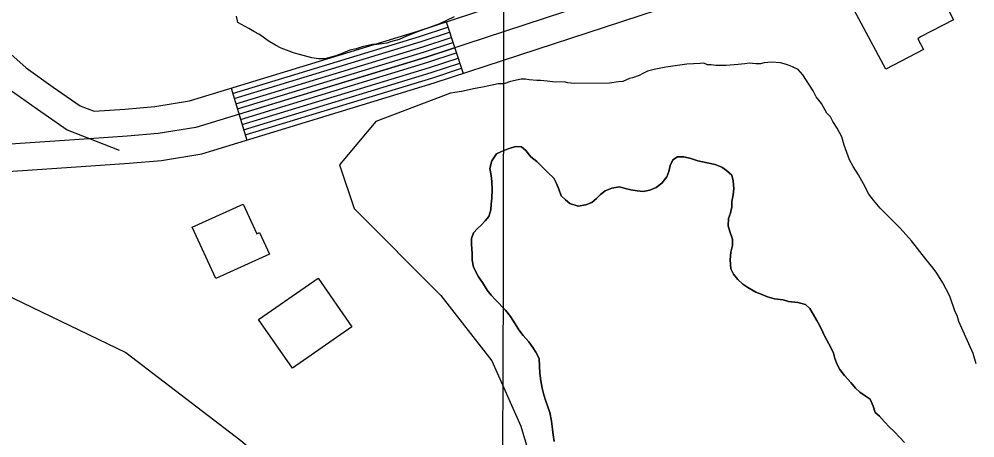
# Model space of a CAD drawing. Extents: x 3161514 to 3199414, y 831166 to 856601.
# Drawn here: x 3191633 to 3192163, y 849781 to 850013 of the extents above; entities that cross this region are included whole.
import ezdxf

# ---------------------------------------------------------------- set-up
doc = ezdxf.new("R2010")
doc.units = 0
for name, color, linetype in [('V-BLDG-OTLN', 7, 'Continuous'), ('V-GRID-MAJR', 7, 'Continuous'), ('V-LEVE-TOET', 7, 'Continuous'), ('V-ROAD-CNTR', 7, 'Continuous'), ('V-SITE-VEGE', 7, 'Continuous'), ('V-TOPO-SHOR', 7, 'Continuous')]:
    doc.layers.add(name, color=color, linetype=linetype)

msp = doc.modelspace()

# ---------------------------------------------------------------- linework, layer by layer
at = {"layer": 'V-BLDG-OTLN'}
for points in [[(3192088.929, 850031.351), (3192095.006, 850035.078), (3192106.366, 850041.241), (3192109.776, 850034.36), (3192111.222, 850033.884), (3192119.698, 850039.23), (3192124.069, 850032.674), (3192137.19, 850039.328), (3192150.984, 850012.604), (3192132.74, 850003.191), (3192131.143, 850002.059), (3192134.3850000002, 849996.302), (3192113.421, 849985.269)], [(3191757.559, 849910.7220000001), (3191765.056, 849894.274), (3191766.644, 849894.997), (3191772.114, 849882.9940000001), (3191742.352, 849869.432), (3191729.3880000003, 849897.885)], [(3191799.006, 849869.707), (3191817.747, 849842.675), (3191784.844, 849819.8640000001), (3191766.105, 849846.8960000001)]]:
    msp.add_lwpolyline(points, close=True, dxfattribs=at)
at = {"layer": 'V-GRID-MAJR'}
msp.add_spline([(3191868.813, 836560.569), (3191883.798, 842621.023), (3191898.788, 848683.42), (3191913.778, 854745.858), (3191913.7830000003, 854747.76)], degree=3, dxfattribs=at)
at = {"layer": 'V-LEVE-TOET'}
msp.add_lwpolyline([(3191609.327, 849868.66), (3191692.481, 849828.5480000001), (3191756.279, 849779.855), (3191811.947, 849732.882), (3191880.5, 849654.044), (3191930.289, 849586.04), (3191980.148, 849505.685), (3192064.04, 849366.4130000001), (3192140.144, 849231.333), (3192290.164, 848974.212), (3192439.741, 848701.214), (3192583.517, 848424.826), (3192710.882, 848179.932), (3192739.37, 848134.393), (3192769.279, 848087.275), (3192816.197, 848027.723), (3192934.325, 847887.587), (3193079.809, 847714.785), (3193151.157, 847640.903), (3193195.705, 847594.7490000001), (3193255.632, 847543.9180000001), (3193404.857, 847427.245), (3193527.887, 847325.601)], dxfattribs=at)
at = {"layer": 'V-ROAD-CNTR'}
for p, q in [((3191869.998223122, 850011.4589495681), (3191879.3412044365, 849982.951006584)), ((3191750.831461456, 849974.7770229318), (3191759.578443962, 849946.0800803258))]:
    msp.add_line(p, q, dxfattribs=at)
for points in [[(3191674.952613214, 849962.01804845), (3191692.086578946, 849963.191046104), (3191708.637545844, 849964.635043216), (3191727.853507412, 849967.7730369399), (3191854.3702543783, 850006.33795981), (3192137.6216878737, 850099.1677741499), (3192184.8155934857, 850118.445735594), (3192214.594533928, 850134.8437027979), (3192232.5274980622, 850146.4856795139), (3192246.314470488, 850161.5046494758), (3192262.387438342, 850189.7205930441), (3192260.565441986, 850288.8823947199), (3192268.650425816, 850314.1193442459), (3192278.33840644, 850338.308295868), (3192303.631355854, 850355.029262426), (3192322.604317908, 850360.511251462), (3192359.460244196, 850367.2782379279), (3192952.165058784, 850448.9490745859)], [(3192954.599053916, 850434.143104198), (3192361.839239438, 850352.464267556), (3192326.049311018, 850345.8932806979), (3192309.994343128, 850341.2542899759), (3192290.5203820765, 850328.380315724), (3192282.77339757, 850309.0363544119), (3192275.6084119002, 850286.6723991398), (3192277.4794081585, 850184.8736027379), (3192250.5374620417, 850148.67767513), (3192244.0334750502, 850136.071700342), (3192222.3065185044, 850121.9667285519), (3192191.290580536, 850104.8877627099), (3192142.7996775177, 850085.0798023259), (3191858.893245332, 849992.034988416), (3191731.2645005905, 849953.1310662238), (3191710.500542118, 849949.741073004), (3191693.250576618, 849948.2360760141), (3191672.212618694, 849946.7960788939), (3191505.861951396, 849935.554101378)], [(3191363.324236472, 849880.3562117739), (3191367.1442288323, 849883.362205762), (3191406.559150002, 849895.306181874), (3191508.2019467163, 849920.67813113), (3191673.2306166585, 849931.831108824), (3191694.41457429, 849933.2811059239), (3191712.3635383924, 849934.847102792), (3191734.6754937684, 849938.4890955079), (3191863.416236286, 849977.7320170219), (3192147.977667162, 850070.991830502), (3192197.765567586, 850091.329789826), (3192230.01850308, 850109.0897543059), (3192255.539452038, 850125.65772117), (3192276.7884095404, 850150.7816709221), (3192292.571377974, 850180.026612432), (3192292.070378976, 850207.268557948)], [(3191537.510888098, 850093.2197860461), (3191553.611855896, 850070.9308306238), (3191591.6157798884, 850032.998906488), (3191618.78972554, 850002.441967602), (3191637.341688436, 849986.104000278), (3191652.352658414, 849975.4540215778), (3191667.196628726, 849965.0220424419), (3191674.952613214, 849962.01804845)], [(3191521.01992108, 850087.789796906), (3191542.408878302, 850060.918850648), (3191580.703801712, 850022.69792709), (3191608.1887467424, 849991.7899889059), (3191628.01970708, 849974.3260238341), (3191643.7006757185, 849963.2010460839), (3191660.0706429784, 849951.696069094), (3191688.797585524, 849940.5710913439)], [(3191751.7054597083, 849971.9080286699), (3191855.2752525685, 850003.4769655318), (3191870.9312212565, 850008.6079552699)], [(3191752.5804579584, 849969.03803441), (3191856.17925076, 850000.616971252), (3191871.865219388, 850005.7569609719)], [(3191753.4554562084, 849966.16804015), (3191857.0842489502, 849997.755976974), (3191872.79921752, 850002.9069666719)], [(3191754.32945446, 849963.299045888), (3191857.9882471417, 849994.8959826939), (3191873.7342156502, 850000.0559723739)], [(3191755.20445271, 849960.4290516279), (3191858.893245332, 849992.034988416), (3191874.6682137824, 849997.204978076)], [(3191756.0794509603, 849957.5590573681), (3191859.798243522, 849989.173994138), (3191875.602211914, 849994.353983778)], [(3191756.953449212, 849954.6900631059), (3191860.702241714, 849986.3139998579), (3191876.537210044, 849991.50298948)], [(3191757.828447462, 849951.820068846), (3191861.607239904, 849983.45300558), (3191877.471208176, 849988.6529951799)], [(3191758.703445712, 849948.950074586), (3191862.5112380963, 849980.5930112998), (3191878.405206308, 849985.8020008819)]]:
    msp.add_lwpolyline(points, dxfattribs=at)
at = {"layer": 'V-SITE-VEGE'}
for points in [[(3191874.467, 850014.248), (3191866.3140000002, 850010.4550000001), (3191854.077, 850005.96), (3191847.96, 850003.541), (3191843.884, 850001.8150000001), (3191839.122, 850000.426), (3191837.083, 849999.732), (3191831.637, 849999.0210000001), (3191829.253, 849999.007), (3191823.472, 849997.612), (3191820.072, 849996.574), (3191816.668, 849995.872), (3191811.913, 849993.801), (3191808.853, 849992.763), (3191802.731, 849991.024), (3191799.326, 849991.005), (3191795.576, 849991.665), (3191791.484, 849992.664), (3191788.072, 849993.666), (3191785.344, 849994.331), (3191782.954, 849995.341), (3191778.5160000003, 849997.018), (3191775.4420000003, 849998.704), (3191771.34, 850001.0650000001), (3191766.554, 850004.446), (3191763.477, 850006.13), (3191760.7430000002, 850007.817), (3191754.593, 850011.188), (3191753.895, 850014.59)], [(3192163.478, 849822.267), (3192161.7970000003, 849828.022), (3192153.873, 849845.679), (3192153.034, 849848.968), (3192151.786, 849851.0210000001), (3192148.856, 849859.649), (3192145.11, 849867.0380000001), (3192141.784, 849872.373), (3192139.711, 849875.242), (3192135.5640000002, 849880.16), (3192127.686, 849890.408), (3192121.472, 849897.371), (3192110.294, 849908.422), (3192106.563, 849912.932), (3192104.076, 849916.21), (3192101.16, 849921.957), (3192098.25, 849926.881), (3192095.342, 849931.394), (3192093.2630000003, 849935.089), (3192090.3340000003, 849943.305), (3192089.077, 849947.827), (3192086.576, 849952.753), (3192084.086, 849956.443), (3192082.836, 849958.907), (3192080.7660000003, 849960.953), (3192077.8540000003, 849966.29), (3192074.952, 849969.979), (3192073.287, 849973.264), (3192067.47, 849982.287), (3192064.984, 849985.154), (3192062.096, 849986.373), (3192060.446, 849987.188), (3192058.381, 849987.9990000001), (3192055.0840000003, 849988.806), (3192050.14, 849989.189), (3192046.026, 849988.755), (3192043.969, 849988.331), (3192041.5, 849988.316), (3192037.793, 849988.708), (3192035.325, 849988.284), (3192031.622, 849987.849), (3192025.038, 849987.4010000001), (3192019.275, 849987.368), (3192016.801, 849987.7660000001), (3192014.742, 849987.753), (3192012.68, 849988.564), (3192010.622, 849988.554), (3192003.2120000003, 849988.099), (3191991.694, 849986.389), (3191985.114, 849985.115), (3191981.415, 849984.272), (3191978.952, 849983.022), (3191976.9, 849981.775), (3191973.203, 849980.52), (3191971.558, 849980.1), (3191967.862, 849978.433), (3191965.392, 849978.4180000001), (3191960.4560000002, 849977.566), (3191941.107, 849977.456), (3191937.4, 849977.8470000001), (3191935.339, 849978.248), (3191930.398, 849978.22), (3191925.865, 849978.607), (3191922.161, 849978.996), (3191920.102, 849978.986), (3191915.982, 849979.375), (3191913.921, 849979.774), (3191911.452, 849979.76), (3191905.6950000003, 849978.492), (3191901.9960000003, 849977.237), (3191898.703, 849977.22), (3191894.59, 849976.37), (3191889.245, 849975.107), (3191885.954, 849974.677), (3191878.555, 849972.987), (3191872.384, 849972.1290000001), (3191830.9960000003, 849956.3960000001), (3191810.934, 849932.308)], [(3191929.859, 849779.375), (3191929.198, 849782.902), (3191928.86, 849786.111), (3191928.352, 849790.6), (3191927.363, 849795.251), (3191924.917, 849802.139), (3191924.098, 849805.182), (3191923.115, 849808.8690000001), (3191922.449, 849812.877), (3191921.944, 849817.046), (3191921.599, 849821.056), (3191921.415, 849825.228), (3191919.631, 849828.7490000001), (3191918.011, 849831.309), (3191915.7460000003, 849834.503), (3191912.678, 849838.018), (3191910.254, 849841.0530000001), (3191908.148, 849844.412), (3191905.557, 849848.409), (3191902.809, 849851.926), (3191897.3200000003, 849857.67), (3191894.9, 849860.224), (3191892.637, 849863.1020000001), (3191890.046, 849867.259), (3191887.941, 849870.456), (3191885.182, 849875.738), (3191884.359, 849879.584), (3191884.338, 849883.115), (3191883.986, 849888.571), (3191883.967, 849891.618), (3191885.075, 849894.6780000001), (3191887.308, 849897.094), (3191889.542, 849899.194), (3191891.617, 849901.453), (3191893.5300000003, 849903.8690000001), (3191894.631, 849907.568), (3191894.937, 849910.617), (3191895.238, 849913.99), (3191895.373, 849918.486), (3191895.346, 849923.139), (3191894.846, 849926.506), (3191894.183, 849930.354), (3191895.281, 849934.694), (3191897.826, 849938.56), (3191900.548, 849939.859), (3191904.392, 849941.3250000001), (3191908.396, 849942.4720000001), (3191911.767, 849942.331), (3191914.188, 849940.256), (3191916.934, 849936.903), (3191920.16, 849934.192), (3191926.291, 849928.128), (3191929.681, 849924.937), (3191931.1410000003, 849922.057), (3191932.284, 849918.854), (3191933.7460000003, 849915.332), (3191936.007, 849912.938), (3191938.426, 849911.025), (3191943.0870000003, 849909.606), (3191947.257, 849910.273), (3191950.62, 849911.576), (3191953.176, 849913.675), (3191955.41, 849915.936)], [(3191810.934, 849932.308), (3191818.958, 849908.221), (3191867.108, 849860.0480000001), (3191895.197, 849823.919), (3191911.247, 849787.789), (3191923.285, 849747.644)], [(3191955.41, 849915.936), (3191958.126, 849918.035), (3191961.648, 849919.502), (3191965.978, 849920.167), (3191969.193, 849919.383), (3191972.244, 849918.598), (3191975.779, 849917.976), (3191978.991, 849917.6730000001), (3191982.839, 849918.336), (3191986.361, 849919.801), (3191989.396, 849922.225), (3191992.106, 849925.7710000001), (3191993.374, 849928.666), (3191993.9960000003, 849932.039), (3191995.583, 849935.099), (3191998.1410000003, 849936.8790000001), (3192001.6720000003, 849936.899), (3192005.529, 849935.957), (3192009.389, 849934.694), (3192014.529, 849933.4400000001), (3192019.029, 849932.502), (3192022.728, 849931.081), (3192025.306, 849929.3300000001), (3192028.21, 849926.616), (3192028.87, 849923.573), (3192029.375, 849919.241), (3192028.913, 849915.868), (3192028.13, 849912.174), (3192028.149, 849909.122), (3192027.366, 849905.587), (3192026.258, 849902.694), (3192026.1210000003, 849898.68), (3192027.102, 849895.476), (3192028.571, 849891.313), (3192028.589, 849887.78), (3192027.649, 849884.086), (3192027.19, 849879.75), (3192027.7, 849874.777), (3192029.16, 849871.8960000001), (3192031.4250000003, 849868.861), (3192034.328, 849866.309), (3192037.066, 849864.556), (3192041.414, 849862.014), (3192044.469, 849860.7490000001), (3192048.008, 849859.323), (3192051.867, 849858.221), (3192056.524, 849857.607), (3192059.577, 849856.8200000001), (3192064.718, 849856.206), (3192068.896, 849855.108), (3192071.316, 849852.8740000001), (3192073.2600000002, 849849.675), (3192075.2060000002, 849846.316), (3192076.664, 849843.5970000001), (3192078.611, 849839.757), (3192079.912, 849837.037), (3192082.83, 849831.595), (3192084.454, 849828.237), (3192085.274, 849825.189), (3192086.576, 849821.988), (3192088.036, 849819.107), (3192090.623, 849815.752), (3192094.014, 849811.9180000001), (3192096.599, 849808.885), (3192099.02, 849806.6510000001), (3192102.0810000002, 849804.582), (3192104.822, 849802.671), (3192106.448, 849798.829), (3192107.591, 849795.305), (3192110.007, 849793.232), (3192112.752, 849790.197), (3192115.5, 849787.166), (3192118.08, 849784.772), (3192121.148, 849781.579), (3192123.893, 849778.706)]]:
    msp.add_lwpolyline(points, dxfattribs=at)
at = {"layer": 'V-TOPO-SHOR'}
for points in [[(3191965.978, 849920.167), (3191961.648, 849919.502), (3191958.126, 849918.035), (3191955.41, 849915.936), (3191953.176, 849913.675), (3191950.62, 849911.576), (3191947.257, 849910.2710000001), (3191943.0870000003, 849909.606), (3191938.426, 849911.025), (3191936.007, 849912.938), (3191933.7460000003, 849915.332), (3191932.284, 849918.854), (3191931.1410000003, 849922.057), (3191929.681, 849924.937), (3191926.291, 849928.128), (3191922.742, 849931.638), (3191920.16, 849934.192), (3191916.934, 849936.9010000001), (3191914.188, 849940.256), (3191911.767, 849942.329), (3191908.396, 849942.4720000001), (3191904.392, 849941.3250000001), (3191900.548, 849939.859), (3191897.826, 849938.56), (3191895.281, 849934.694), (3191894.183, 849930.354), (3191894.846, 849926.506), (3191895.346, 849923.139), (3191895.373, 849918.486), (3191895.238, 849913.99), (3191894.937, 849910.617), (3191894.631, 849907.568), (3191893.5300000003, 849903.8690000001), (3191891.617, 849901.453), (3191889.542, 849899.194), (3191887.308, 849897.094), (3191885.075, 849894.676), (3191883.969, 849891.618), (3191883.986, 849888.571), (3191884.338, 849883.115), (3191884.359, 849879.584), (3191885.182, 849875.738), (3191887.941, 849870.456), (3191890.046, 849867.259), (3191892.637, 849863.1020000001), (3191894.9, 849860.224), (3191897.3200000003, 849857.67), (3191902.809, 849851.926), (3191905.557, 849848.409), (3191908.148, 849844.412), (3191910.254, 849841.0530000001), (3191912.678, 849838.018), (3191915.7460000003, 849834.503), (3191918.011, 849831.307), (3191919.631, 849828.7490000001), (3191921.415, 849825.228), (3191921.599, 849821.056), (3191921.944, 849817.046), (3191922.449, 849812.877), (3191923.115, 849808.8690000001), (3191924.098, 849805.182), (3191924.917, 849802.139), (3191927.363, 849795.251), (3191928.352, 849790.603), (3191928.86, 849786.111), (3191929.198, 849782.902), (3191929.859, 849779.375)], [(3192123.893, 849778.706), (3192121.148, 849781.579), (3192118.08, 849784.772), (3192115.5, 849787.166), (3192112.754, 849790.197), (3192110.009, 849793.232), (3192107.591, 849795.305), (3192106.448, 849798.829), (3192104.8200000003, 849802.671), (3192102.0810000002, 849804.582), (3192099.02, 849806.6510000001), (3192096.599, 849808.885), (3192094.014, 849811.9180000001), (3192090.623, 849815.752), (3192088.036, 849819.107), (3192086.576, 849821.988), (3192085.274, 849825.189), (3192084.454, 849828.235), (3192082.83, 849831.595), (3192079.912, 849837.037), (3192078.611, 849839.757), (3192076.664, 849843.5970000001), (3192075.2060000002, 849846.316), (3192073.2600000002, 849849.677), (3192071.316, 849852.8740000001), (3192068.896, 849855.108), (3192064.718, 849856.208), (3192059.577, 849856.8200000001), (3192056.524, 849857.607), (3192051.867, 849858.221), (3192048.008, 849859.323), (3192044.469, 849860.7490000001), (3192041.414, 849862.014), (3192037.066, 849864.558), (3192034.328, 849866.309), (3192031.4250000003, 849868.861), (3192029.16, 849871.8960000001), (3192027.7, 849874.777), (3192027.19, 849879.75), (3192027.649, 849884.086), (3192028.589, 849887.78), (3192028.571, 849891.313), (3192027.102, 849895.476), (3192026.1210000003, 849898.68), (3192026.258, 849902.694), (3192027.366, 849905.587), (3192028.149, 849909.122), (3192028.13, 849912.174), (3192028.913, 849915.868), (3192029.375, 849919.241), (3192028.87, 849923.571), (3192028.21, 849926.616), (3192025.306, 849929.3300000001), (3192022.728, 849931.081), (3192019.029, 849932.502), (3192014.529, 849933.4400000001), (3192009.389, 849934.696), (3192005.529, 849935.957), (3192001.6720000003, 849936.899), (3191998.1410000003, 849936.8790000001), (3191995.583, 849935.099), (3191993.9960000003, 849932.041), (3191993.374, 849928.666), (3191992.106, 849925.7710000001), (3191989.396, 849922.225), (3191986.361, 849919.801), (3191982.839, 849918.336), (3191978.991, 849917.6730000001), (3191975.779, 849917.976), (3191972.244, 849918.598), (3191969.193, 849919.383), (3191965.978, 849920.167)]]:
    msp.add_lwpolyline(points, dxfattribs=at)

doc.saveas('drawing.dxf')
